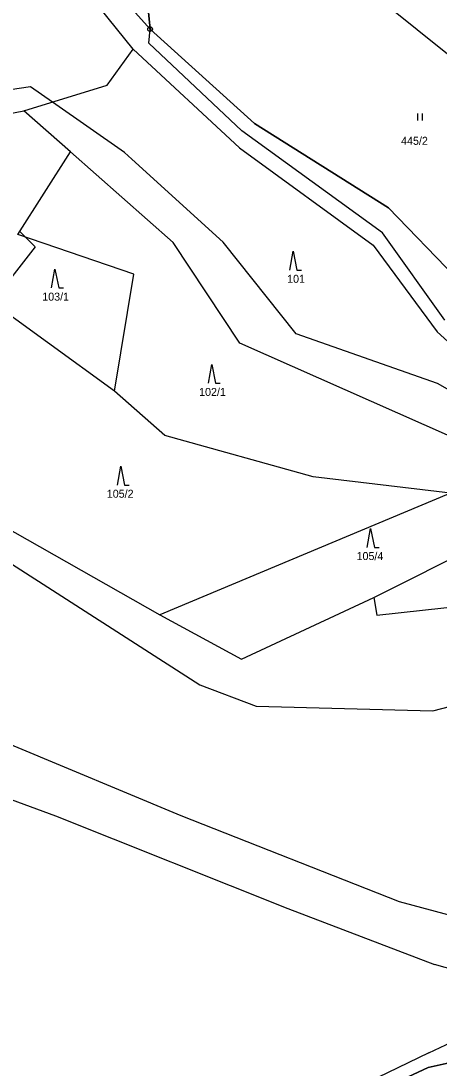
# Model space of a CAD drawing. Extents: x -547623 to -538651, y -1096714 to -1086522.
# Drawn here: x -544223 to -544134.1, y -1094408.9 to -1094186.5 of the extents above; entities that cross this region are included whole.
import ezdxf

# ---------------------------------------------------------------- set-up
doc = ezdxf.new("R2010")
doc.units = 0
for name, color, linetype in [('Vrstva 1', 7, 'Continuous'), ('Vrstva 25', 7, 'Continuous'), ('Vrstva 41', 7, 'Continuous'), ('Vrstva 52', 7, 'Continuous'), ('Vrstva 83', 7, 'Continuous'), ('Vrstva 86', 7, 'Continuous')]:
    doc.layers.add(name, color=color, linetype=linetype)

msp = doc.modelspace()

# ---------------------------------------------------------------- linework, layer by layer
at = {"layer": 'Vrstva 1'}
for points in [[(-544195.57, -1094188.27), (-544215.09, -1094166.51)], [(-544199.18, -1094192.56), (-544218.93, -1094167.98)], [(-544122.46, -1094201.51), (-544155.2, -1094175.25)], [(-544195.84, -1094191.29), (-544195.57, -1094188.27)], [(-544176.06, -1094209.86), (-544195.84, -1094191.29)], [(-544204.69, -1094200.15), (-544199.18, -1094192.56)], [(-544199.18, -1094192.56), (-544176.57, -1094213.45)], [(-544222.39, -1094205.65), (-544204.69, -1094200.15)], [(-544237.49, -1094208.54), (-544222.39, -1094205.65)], [(-544212.52, -1094214.34), (-544222.39, -1094205.65)], [(-544146.2, -1094231.51), (-544176.06, -1094209.86)], [(-544223.66, -1094231.86), (-544212.52, -1094214.34)], [(-544190.69, -1094233.56), (-544212.52, -1094214.34)], [(-544176.57, -1094213.45), (-544148.18, -1094234.16)], [(-544199.01, -1094240.28), (-544223.66, -1094231.86)], [(-544132.94, -1094250.05), (-544146.2, -1094231.51)], [(-544176.49, -1094254.95), (-544190.69, -1094233.56)], [(-544148.18, -1094234.16), (-544134.54, -1094252.55)], [(-544203.15, -1094265.16), (-544199.01, -1094240.28)], [(-544203.15, -1094265.16), (-544231.67, -1094244.46)], [(-544134.54, -1094252.55), (-544118.45, -1094267.11)], [(-544126.09, -1094277.22), (-544176.49, -1094254.95)], [(-544192.4, -1094274.55), (-544203.15, -1094265.16)], [(-544258.36, -1094275.91), (-544193.5, -1094312.6)], [(-544160.87, -1094283.34), (-544192.4, -1094274.55)], [(-544131.69, -1094286.82), (-544160.87, -1094283.34)], [(-544131.69, -1094286.82), (-544193.5, -1094312.6)], [(-544148.03, -1094308.93), (-544125.52, -1094297.68)], [(-544176.17, -1094322.03), (-544148.03, -1094308.93)], [(-544148.03, -1094308.93), (-544147.39, -1094312.72)], [(-544147.39, -1094312.72), (-544127.93, -1094310.61)], [(-544193.5, -1094312.6), (-544176.17, -1094322.03)], [(-544225.4, -1094340.09), (-544189.02, -1094355.24)], [(-544245.36, -1094344.4), (-544215.7, -1094355.27)], [(-544215.7, -1094355.27), (-544166.29, -1094374.99)], [(-544189.02, -1094355.24), (-544142.65, -1094373.52)], [(-544142.65, -1094373.52), (-544122.56, -1094378.84)], [(-544166.29, -1094374.99), (-544135.14, -1094386.86)], [(-544120.76, -1094390.93), (-544135.14, -1094386.86)], [(-544136.31, -1094405.59), (-544109.8, -1094393.19)], [(-544136.31, -1094405.59), (-544168.95, -1094421.42)]]:
    msp.add_lwpolyline(points, dxfattribs=at)
at = {"layer": 'Vrstva 25'}
for p, q in [((-544138.67, -1094207.67), (-544138.67, -1094206.17)), ((-544137.67, -1094207.67), (-544137.67, -1094206.17))]:
    msp.add_line(p, q, dxfattribs=at)
for points in [[(-544165.85, -1094239.44), (-544165.15, -1094235.44), (-544164.35, -1094239.44), (-544163.35, -1094239.44)], [(-544216.49, -1094243.23), (-544215.79, -1094239.23), (-544214.99, -1094243.23), (-544213.99, -1094243.23)], [(-544183.15, -1094263.46), (-544182.45, -1094259.46), (-544181.65, -1094263.46), (-544180.65, -1094263.46)], [(-544202.49, -1094285.07), (-544201.79, -1094281.07), (-544200.99, -1094285.07), (-544199.99, -1094285.07)], [(-544149.4, -1094298.3), (-544148.7, -1094294.3), (-544147.9, -1094298.3), (-544146.9, -1094298.3)]]:
    msp.add_lwpolyline(points, dxfattribs=at)
at = {"layer": 'Vrstva 41'}
for p, q in [((-544195.57, -1094188.27), (-544173.38, -1094208.33)), ((-544195.57, -1094188.27), (-544173.38, -1094208.33)), ((-544173.38, -1094208.33), (-544144.91, -1094226.19)), ((-544173.38, -1094208.33), (-544144.91, -1094226.19)), ((-544136.49, -1094408.77), (-544167.93, -1094423.38)), ((-544136.49, -1094408.77), (-544167.93, -1094423.38))]:
    msp.add_line(p, q, dxfattribs=at)
for points in [[(-544196.28, -1094181.04), (-544195.57, -1094188.27)], [(-544196.28, -1094181.04), (-544195.57, -1094188.27)], [(-544144.91, -1094226.19), (-544130.63, -1094240.95)], [(-544144.91, -1094226.19), (-544130.63, -1094240.95)], [(-544127.55, -1094406.74), (-544136.49, -1094408.77)], [(-544127.55, -1094406.74), (-544136.49, -1094408.77)]]:
    msp.add_lwpolyline(points, dxfattribs=at)
at = {"layer": 'Vrstva 52'}
for points in [[(-544104.72, -1094280.9), (-544102.27, -1094276.75), (-544101.28, -1094274.62), (-544097.95, -1094269.87), (-544109.15, -1094259.81), (-544125.6, -1094246.12), (-544130.63, -1094240.95), (-544144.91, -1094226.19), (-544173.38, -1094208.33), (-544195.57, -1094188.27), (-544196.28, -1094181.04), (-544200.39, -1094141.05), (-544197.59, -1094110.71), (-544179.55, -1094054.7), (-544165.03, -1094027)], [(-544134.5, -1094263.5), (-544164.5, -1094253), (-544180, -1094233.5), (-544199.43, -1094215.92), (-544201, -1094214.5), (-544216.33, -1094203.77), (-544221, -1094200.5), (-544244.5, -1094204)], [(-544223.26, -1094231.24), (-544222.11, -1094232.39), (-544220, -1094234.5), (-544229.22, -1094246.24)], [(-544104.71, -1094280.9), (-544105.5, -1094280), (-544134.5, -1094263.5)], [(-544324.91, -1094504.18), (-544326.09, -1094500.41), (-544332.5, -1094480), (-544339.5, -1094467.81), (-544341.83, -1094463.75), (-544361.5, -1094429.5), (-544364.5, -1094417), (-544351.14, -1094350.18), (-544351, -1094349.5), (-544346.36, -1094334.47), (-544340.5, -1094315.5), (-544317.5, -1094292.5), (-544305.5, -1094288.5), (-544277.5, -1094284.5), (-544252.5, -1094288.5), (-544227, -1094300.5), (-544185, -1094327.5), (-544173, -1094332)], [(-544256.41, -1094456.65), (-544259.86, -1094447.12), (-544260.28, -1094444.5), (-544231.13, -1094433.92), (-544208.13, -1094433.1), (-544199.85, -1094432.08), (-544183.67, -1094429.57), (-544167.93, -1094423.38), (-544136.49, -1094408.77), (-544127.55, -1094406.74), (-544112.5, -1094399.93), (-544097.67, -1094392.87), (-544079.54, -1094384.23), (-544042.43, -1094367.42), (-544044.7, -1094363.39), (-544035.76, -1094355.89), (-544029.79, -1094349.64), (-544029.75, -1094347.5), (-544031.33, -1094339.81), (-544041.23, -1094328.36), (-544055.69, -1094320.85), (-544071.96, -1094309.67)], [(-544071.96, -1094309.67), (-544055.69, -1094320.85), (-544041.23, -1094328.36), (-544031.33, -1094339.81), (-544029.75, -1094347.5), (-544029.79, -1094349.64), (-544035.76, -1094355.89), (-544040.27, -1094359.67), (-544044.7, -1094363.39), (-544042.43, -1094367.42), (-544079.54, -1094384.23), (-544086.61, -1094387.6), (-544097.67, -1094392.87), (-544112.5, -1094399.93), (-544127.55, -1094406.74), (-544136.49, -1094408.77), (-544167.93, -1094423.38), (-544183.67, -1094429.57), (-544199.85, -1094432.08), (-544208.13, -1094433.1), (-544231.13, -1094433.92), (-544260.28, -1094444.5), (-544259.86, -1094447.12), (-544256.41, -1094456.65)], [(-544173, -1094332), (-544135.5, -1094333), (-544106.5, -1094325.5), (-544089.03, -1094317.5), (-544079.02, -1094312.91), (-544071.96, -1094309.67)]]:
    msp.add_lwpolyline(points, dxfattribs=at)
at = {"layer": 'Vrstva 83'}
for radius in [0.5, 0.1]:
    msp.add_circle((-544195.57, -1094188.27), radius, dxfattribs=at)

# ---------------------------------------------------------------- texts
at = {"layer": 'Vrstva 86'}
for s, p in [('445/2', (-544142.21, -1094212.84)), ('101', (-544166.44, -1094242.14)), ('103/1', (-544218.49, -1094245.93)), ('102/1', (-544185.15, -1094266.16)), ('105/2', (-544204.77, -1094287.77)), ('105/4', (-544151.68, -1094301))]:
    msp.add_text(s, height=1.7, dxfattribs=at).set_placement(p)

doc.saveas('drawing.dxf')
